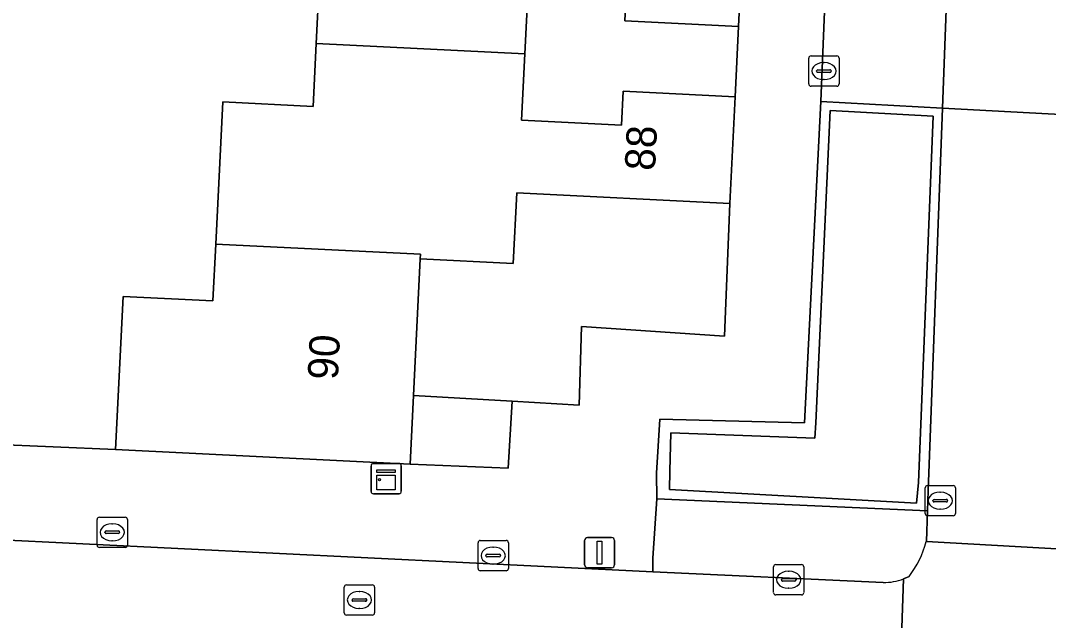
# Model space of a CAD drawing. Extents: x 162989 to 165008, y 383432 to 384338.
# Drawn here: x 164589.06 to 164623.02, y 383862.58 to 383882.39 of the extents above; entities that cross this region are included whole.
import ezdxf

# ---------------------------------------------------------------- set-up
doc = ezdxf.new("R2010")
doc.units = 0
for name, color, linetype in [('IMGEO_Brandkraan', 7, 'Continuous'), ('IMGEO_Erf', 7, 'Continuous'), ('IMGEO_Groenvoorziening', 7, 'Continuous'), ('IMGEO_Kast', 7, 'Continuous'), ('IMGEO_Kolk', 7, 'Continuous'), ('IMGEO_Lichtmast', 7, 'Continuous'), ('IMGEO_Muur', 7, 'Continuous'), ('IMGEO_Pand', 7, 'Continuous'), ('IMGEO_Pand_nummerreeks', 7, 'Continuous'), ('IMGEO_Parkeervlak_open', 7, 'Continuous'), ('IMGEO_Rijbaan_lokaal_open', 7, 'Continuous'), ('IMGEO_Voetpad_open', 7, 'Continuous')]:
    doc.layers.add(name, color=color, linetype=linetype)

msp = doc.modelspace()

# ---------------------------------------------------------------- linework, layer by layer
at = {"layer": 'IMGEO_Brandkraan'}
for p, q in [((164599.754, 383862.829), (164599.754, 383863.681)), ((164599.829, 383863.755), (164600.681, 383863.755)), ((164600.755, 383863.681), (164600.755, 383862.829)), ((164600.013, 383863.249), (164600.013, 383863.261)), ((164600.056, 383863.298), (164600.454, 383863.298)), ((164600.242, 383863.535), (164600.267, 383863.535)), ((164600.497, 383863.261), (164600.497, 383863.249)), ((164600.451, 383863.212), (164600.053, 383863.212)), ((164600.265, 383862.975), (164600.24, 383862.975)), ((164600.681, 383862.755), (164599.829, 383862.755))]:
    msp.add_line(p, q, dxfattribs=at)
for points in [[(164599.754, 383862.829), (164599.754, 383863.681)], [(164599.829, 383863.755), (164600.681, 383863.755)], [(164600.755, 383863.681), (164600.755, 383862.829)], [(164600.681, 383862.755), (164599.829, 383862.755)]]:
    msp.add_lwpolyline(points, dxfattribs=at)
for centre, radius, start, end in [((164599.831, 383863.679), 0.0765, 91.552, 178.448), ((164599.831, 383863.679), 0.0765, 91.552, 178.448), ((164600.679, 383863.679), 0.0765, 1.552, 88.448), ((164600.679, 383863.679), 0.0765, 1.552, 88.448), ((164600.053, 383863.258), 0.0403, 85.8775, 175.7526), ((164600.05, 383863.248), 0.0366, 178.938, 274.7102), ((164600.454, 383863.255), 0.043, 264.8664, 352.4533), ((164600.458, 383863.26), 0.0386, 1.7309, 96.639), ((164599.831, 383862.831), 0.0765, 181.552, 268.448), ((164599.831, 383862.831), 0.0765, 181.552, 268.448), ((164600.679, 383862.831), 0.0765, 271.552, 358.448), ((164600.679, 383862.831), 0.0765, 271.552, 358.448)]:
    msp.add_arc(centre, radius, start, end, dxfattribs=at)
for centre, major_axis, ratio, start_param, end_param in [((164600.241, 383863.255), (-0.387, 0.002), 0.722429, 4.712389, 7.853982), ((164600.266, 383863.255), (-0.39, 0.002), 0.717154, 1.570796, 4.712389)]:
    msp.add_ellipse(centre, major_axis=major_axis, ratio=ratio, start_param=start_param, end_param=end_param, dxfattribs=at)
at = {"layer": 'IMGEO_Erf'}
msp.add_lwpolyline([(164586.012, 383868.492), (164592.202, 383868.227), (164592.455, 383873.276), (164595.415, 383873.128), (164595.509, 383875), (164595.744, 383879.701), (164598.723, 383879.552), (164598.827, 383881.626), (164598.925, 383883.597)], dxfattribs=at)
for points in [[(164612.774, 383882.194), (164609.023, 383882.382), (164609.069, 383883.318), (164605.832, 383883.48), (164605.723, 383881.288), (164605.613, 383879.093), (164608.916, 383878.928), (164608.972, 383880.055), (164612.662, 383879.87)], [(164605.297, 383869.821), (164607.517, 383869.692), (164607.594, 383872.282), (164612.313, 383871.964), (164612.486, 383876.351), (164605.45, 383876.703), (164605.333, 383874.369), (164602.266, 383874.522), (164602.04, 383870.011)]]:
    msp.add_lwpolyline(points, close=True, dxfattribs=at)
at = {"layer": 'IMGEO_Groenvoorziening'}
msp.add_lwpolyline([(164619.205, 383879.232), (164615.807, 383879.422), (164615.331, 383869.104), (164615.301, 383868.602), (164610.544, 383868.773), (164610.509, 383867.504), (164610.494, 383866.901), (164618.662, 383866.455), (164618.722, 383867.139)], close=True, dxfattribs=at)
for points in [[(164618.982, 383865.184), (164619.019, 383866.196), (164610.076, 383866.601), (164609.946, 383864.638), (164609.948, 383864.19), (164617.559, 383863.837)], [(164618.229, 383863.95), (164618.414, 383864.029)]]:
    msp.add_lwpolyline(points, dxfattribs=at)
for centre, radius, start, end in [((164615.605, 383866.128), 3.506, 323.2372, 344.3892), ((164617.588, 383865.708), 1.872, 269.1153, 290.0311)]:
    msp.add_arc(centre, radius, start, end, dxfattribs=at)
at = {"layer": 'IMGEO_Kast'}
for p, q in [((164600.639, 383866.839), (164600.639, 383867.68)), ((164600.639, 383867.68), (164600.639, 383866.839)), ((164600.714, 383867.764), (164601.555, 383867.764)), ((164601.555, 383867.764), (164600.714, 383867.764)), ((164601.639, 383867.689), (164601.639, 383866.848)), ((164601.639, 383866.848), (164601.639, 383867.689)), ((164601.564, 383866.764), (164600.723, 383866.764)), ((164600.723, 383866.764), (164601.564, 383866.764))]:
    msp.add_line(p, q, dxfattribs=at)
for points in [[(164600.834, 383867.554), (164601.434, 383867.554), (164601.434, 383867.469), (164600.834, 383867.469), (164600.834, 383867.554)], [(164600.834, 383867.379), (164601.434, 383867.379), (164601.434, 383866.89), (164600.834, 383866.89), (164600.834, 383867.379)]]:
    msp.add_lwpolyline(points, dxfattribs=at)
msp.add_circle((164600.918, 383867.228), 0.0377, dxfattribs=at)
for centre, start, end in [((164600.717, 383867.686), 92.4484, 184.2845), ((164600.717, 383867.686), 92.4484, 184.2845), ((164601.561, 383867.686), 2.4484, 94.2845), ((164601.561, 383867.686), 2.4484, 94.2845), ((164600.717, 383866.842), 182.4484, 274.2845), ((164600.717, 383866.842), 182.4484, 274.2845), ((164601.561, 383866.842), 272.4484, 4.2845), ((164601.561, 383866.842), 272.4484, 4.2845)]:
    msp.add_arc(centre, 0.0779, start, end, dxfattribs=at)
at = {"layer": 'IMGEO_Kolk'}
for p, q in [((164615.099, 383880.294), (164615.099, 383881.146)), ((164615.174, 383881.22), (164616.026, 383881.22)), ((164615.587, 383881), (164615.612, 383881)), ((164616.1, 383881.146), (164616.1, 383880.294)), ((164615.358, 383880.714), (164615.358, 383880.726)), ((164615.796, 383880.677), (164615.398, 383880.677)), ((164615.401, 383880.763), (164615.799, 383880.763)), ((164615.842, 383880.726), (164615.842, 383880.714)), ((164616.026, 383880.22), (164615.174, 383880.22)), ((164615.61, 383880.44), (164615.585, 383880.44)), ((164619.017, 383867.035), (164619.869, 383867.035)), ((164618.942, 383866.109), (164618.942, 383866.961)), ((164619.43, 383866.815), (164619.455, 383866.815)), ((164619.943, 383866.961), (164619.943, 383866.109)), ((164619.201, 383866.529), (164619.201, 383866.541)), ((164619.639, 383866.492), (164619.241, 383866.492)), ((164619.244, 383866.578), (164619.642, 383866.578)), ((164619.685, 383866.541), (164619.685, 383866.529)), ((164591.664, 383865.991), (164592.516, 383865.991)), ((164619.869, 383866.035), (164619.017, 383866.035)), ((164619.453, 383866.255), (164619.428, 383866.255)), ((164591.589, 383865.065), (164591.589, 383865.917)), ((164592.077, 383865.771), (164592.102, 383865.771)), ((164592.59, 383865.917), (164592.59, 383865.065)), ((164591.848, 383865.485), (164591.848, 383865.497)), ((164592.286, 383865.448), (164591.888, 383865.448)), ((164591.891, 383865.534), (164592.289, 383865.534)), ((164592.332, 383865.497), (164592.332, 383865.485)), ((164592.516, 383864.991), (164591.664, 383864.991)), ((164592.1, 383865.211), (164592.075, 383865.211)), ((164604.173, 383864.295), (164604.173, 383865.147)), ((164604.248, 383865.221), (164605.1, 383865.221)), ((164604.661, 383865.001), (164604.686, 383865.001)), ((164605.174, 383865.147), (164605.174, 383864.295)), ((164604.432, 383864.715), (164604.432, 383864.727)), ((164604.87, 383864.678), (164604.472, 383864.678)), ((164604.475, 383864.764), (164604.873, 383864.764)), ((164604.916, 383864.727), (164604.916, 383864.715)), ((164604.684, 383864.441), (164604.659, 383864.441)), ((164613.934, 383863.498), (164613.934, 383864.35)), ((164614.009, 383864.424), (164614.861, 383864.424)), ((164614.935, 383864.35), (164614.935, 383863.498)), ((164605.1, 383864.221), (164604.248, 383864.221)), ((164614.193, 383863.918), (164614.193, 383863.93)), ((164614.236, 383863.967), (164614.634, 383863.967)), ((164614.422, 383864.204), (164614.447, 383864.204)), ((164614.677, 383863.93), (164614.677, 383863.918)), ((164614.631, 383863.881), (164614.233, 383863.881)), ((164614.445, 383863.644), (164614.42, 383863.644)), ((164614.861, 383863.424), (164614.009, 383863.424))]:
    msp.add_line(p, q, dxfattribs=at)
for points in [[(164615.099, 383880.294), (164615.099, 383881.146)], [(164615.174, 383881.22), (164616.026, 383881.22)], [(164616.1, 383881.146), (164616.1, 383880.294)], [(164616.026, 383880.22), (164615.174, 383880.22)], [(164619.017, 383867.035), (164619.869, 383867.035)], [(164618.942, 383866.109), (164618.942, 383866.961)], [(164619.943, 383866.961), (164619.943, 383866.109)], [(164591.664, 383865.991), (164592.516, 383865.991)], [(164619.869, 383866.035), (164619.017, 383866.035)], [(164591.589, 383865.065), (164591.589, 383865.917)], [(164592.59, 383865.917), (164592.59, 383865.065)], [(164592.516, 383864.991), (164591.664, 383864.991)], [(164604.173, 383864.295), (164604.173, 383865.147)], [(164604.248, 383865.221), (164605.1, 383865.221)], [(164605.174, 383865.147), (164605.174, 383864.295)], [(164613.934, 383863.498), (164613.934, 383864.35)], [(164614.009, 383864.424), (164614.861, 383864.424)], [(164614.935, 383864.35), (164614.935, 383863.498)], [(164605.1, 383864.221), (164604.248, 383864.221)], [(164614.861, 383863.424), (164614.009, 383863.424)]]:
    msp.add_lwpolyline(points, dxfattribs=at)
for centre, radius, start, end in [((164615.176, 383881.144), 0.0765, 91.552, 178.448), ((164615.176, 383881.144), 0.0765, 91.552, 178.448), ((164616.024, 383881.144), 0.0765, 1.552, 88.448), ((164616.024, 383881.144), 0.0765, 1.552, 88.448), ((164615.398, 383880.723), 0.0403, 85.8775, 175.7526), ((164615.395, 383880.713), 0.0366, 178.938, 274.7102), ((164615.799, 383880.72), 0.043, 264.8664, 352.4533), ((164615.803, 383880.725), 0.0386, 1.7309, 96.639), ((164615.176, 383880.296), 0.0765, 181.552, 268.448), ((164615.176, 383880.296), 0.0765, 181.552, 268.448), ((164616.024, 383880.296), 0.0765, 271.552, 358.448), ((164616.024, 383880.296), 0.0765, 271.552, 358.448), ((164619.019, 383866.959), 0.0765, 91.552, 178.448), ((164619.019, 383866.959), 0.0765, 91.552, 178.448), ((164619.867, 383866.959), 0.0765, 1.552, 88.448), ((164619.867, 383866.959), 0.0765, 1.552, 88.448), ((164619.241, 383866.538), 0.0403, 85.8775, 175.7526), ((164619.238, 383866.528), 0.0366, 178.938, 274.7102), ((164619.642, 383866.535), 0.043, 264.8664, 352.4533), ((164619.646, 383866.54), 0.0386, 1.7309, 96.639), ((164591.666, 383865.915), 0.0765, 91.552, 178.448), ((164591.666, 383865.915), 0.0765, 91.552, 178.448), ((164592.514, 383865.915), 0.0765, 1.552, 88.448), ((164592.514, 383865.915), 0.0765, 1.552, 88.448), ((164619.019, 383866.111), 0.0765, 181.552, 268.448), ((164619.019, 383866.111), 0.0765, 181.552, 268.448), ((164619.867, 383866.111), 0.0765, 271.552, 358.448), ((164619.867, 383866.111), 0.0765, 271.552, 358.448), ((164591.888, 383865.494), 0.0403, 85.8775, 175.7526), ((164591.885, 383865.484), 0.0366, 178.938, 274.7102), ((164592.289, 383865.491), 0.043, 264.8664, 352.4533), ((164592.293, 383865.496), 0.0386, 1.7309, 96.639), ((164591.666, 383865.067), 0.0765, 181.552, 268.448), ((164591.666, 383865.067), 0.0765, 181.552, 268.448), ((164592.514, 383865.067), 0.0765, 271.552, 358.448), ((164592.514, 383865.067), 0.0765, 271.552, 358.448), ((164604.25, 383865.145), 0.0765, 91.552, 178.448), ((164604.25, 383865.145), 0.0765, 91.552, 178.448), ((164605.098, 383865.145), 0.0765, 1.552, 88.448), ((164605.098, 383865.145), 0.0765, 1.552, 88.448), ((164604.472, 383864.724), 0.0403, 85.8775, 175.7526), ((164604.469, 383864.714), 0.0366, 178.938, 274.7102), ((164604.873, 383864.721), 0.043, 264.8664, 352.4533), ((164604.877, 383864.726), 0.0386, 1.7309, 96.639), ((164604.25, 383864.297), 0.0765, 181.552, 268.448), ((164604.25, 383864.297), 0.0765, 181.552, 268.448), ((164605.098, 383864.297), 0.0765, 271.552, 358.448), ((164605.098, 383864.297), 0.0765, 271.552, 358.448), ((164614.011, 383864.348), 0.0765, 91.552, 178.448), ((164614.011, 383864.348), 0.0765, 91.552, 178.448), ((164614.859, 383864.348), 0.0765, 1.552, 88.448), ((164614.859, 383864.348), 0.0765, 1.552, 88.448), ((164614.233, 383863.927), 0.0403, 85.8775, 175.7526), ((164614.23, 383863.917), 0.0366, 178.938, 274.7102), ((164614.634, 383863.924), 0.043, 264.8664, 352.4533), ((164614.638, 383863.929), 0.0386, 1.7309, 96.639), ((164614.011, 383863.5), 0.0765, 181.552, 268.448), ((164614.011, 383863.5), 0.0765, 181.552, 268.448), ((164614.859, 383863.5), 0.0765, 271.552, 358.448), ((164614.859, 383863.5), 0.0765, 271.552, 358.448)]:
    msp.add_arc(centre, radius, start, end, dxfattribs=at)
for centre, major_axis, ratio, start_param, end_param in [((164615.586, 383880.72), (-0.387, 0.002), 0.722429, 4.712389, 7.853982), ((164615.611, 383880.72), (-0.39, 0.002), 0.717154, 1.570796, 4.712389), ((164619.429, 383866.535), (-0.387, 0.002), 0.722429, 4.712389, 7.853982), ((164619.454, 383866.535), (-0.39, 0.002), 0.717154, 1.570796, 4.712389), ((164592.076, 383865.491), (-0.387, 0.002), 0.722429, 4.712389, 7.853982), ((164592.101, 383865.491), (-0.39, 0.002), 0.717154, 1.570796, 4.712389), ((164604.66, 383864.721), (-0.387, 0.002), 0.722429, 4.712389, 7.853982), ((164604.685, 383864.721), (-0.39, 0.002), 0.717154, 1.570796, 4.712389), ((164614.421, 383863.924), (-0.387, 0.002), 0.722429, 4.712389, 7.853982), ((164614.446, 383863.924), (-0.39, 0.002), 0.717154, 1.570796, 4.712389)]:
    msp.add_ellipse(centre, major_axis=major_axis, ratio=ratio, start_param=start_param, end_param=end_param, dxfattribs=at)
at = {"layer": 'IMGEO_Lichtmast'}
for p, q in [((164607.793, 383865.319), (164608.583, 383865.319)), ((164608.583, 383865.319), (164607.793, 383865.319)), ((164607.693, 383864.419), (164607.693, 383865.219)), ((164607.693, 383865.219), (164607.693, 383864.419)), ((164608.683, 383865.219), (164608.683, 383864.419)), ((164608.683, 383864.419), (164608.683, 383865.219)), ((164608.583, 383864.319), (164607.793, 383864.319)), ((164607.793, 383864.319), (164608.583, 383864.319))]:
    msp.add_line(p, q, dxfattribs=at)
msp.add_lwpolyline([(164608.113, 383865.194), (164608.263, 383865.194), (164608.263, 383864.444), (164608.113, 383864.444), (164608.113, 383865.194)], dxfattribs=at)
for centre, start, end in [((164607.793, 383865.219), 90, 180), ((164607.793, 383865.219), 90, 180), ((164608.583, 383865.219), 0, 90), ((164608.583, 383865.219), 360, 90), ((164607.793, 383864.419), 180, 270), ((164607.793, 383864.419), 180, 270), ((164608.583, 383864.419), 270, 0), ((164608.583, 383864.419), 270, 0)]:
    msp.add_arc(centre, 0.1, start, end, dxfattribs=at)
at = {"layer": 'IMGEO_Muur'}
for points in [[(164619.518, 383879.498), (164615.501, 383879.717), (164614.959, 383869.104), (164610.175, 383869.224), (164610.063, 383867.443), (164610.076, 383866.601), (164619.019, 383866.196), (164619.044, 383866.864)], [(164615.807, 383879.422), (164619.205, 383879.232), (164618.722, 383867.139), (164618.662, 383866.455), (164610.494, 383866.901), (164610.509, 383867.504), (164610.544, 383868.773), (164615.301, 383868.602), (164615.331, 383869.104)]]:
    msp.add_lwpolyline(points, close=True, dxfattribs=at)
msp.add_lwpolyline([(164592.202, 383868.227), (164586.012, 383868.492)], dxfattribs=at)
at = {"layer": 'IMGEO_Pand'}
for points in [[(164596.16, 383888.462), (164595.924, 383883.747), (164598.925, 383883.597), (164598.827, 383881.626), (164605.723, 383881.288), (164605.832, 383883.48), (164609.069, 383883.318), (164609.023, 383882.382), (164612.774, 383882.194), (164612.943, 383885.591), (164609.955, 383885.74), (164605.959, 383885.94), (164606.068, 383888.117), (164602.985, 383888.271), (164602.978, 383888.12)], [(164605.723, 383881.288), (164598.827, 383881.626), (164598.723, 383879.552), (164595.744, 383879.701), (164595.509, 383875), (164602.273, 383874.67), (164602.266, 383874.522), (164605.333, 383874.369), (164605.45, 383876.703), (164612.486, 383876.351), (164612.662, 383879.87), (164608.972, 383880.055), (164608.916, 383878.928), (164605.613, 383879.093)], [(164595.509, 383875), (164595.415, 383873.128), (164592.455, 383873.276), (164592.202, 383868.227), (164601.926, 383867.741), (164602.04, 383870.011), (164602.266, 383874.522), (164602.273, 383874.67)]]:
    msp.add_lwpolyline(points, close=True, dxfattribs=at)
at = {"layer": 'IMGEO_Parkeervlak_open'}
for points in [[(164619.769, 383886.297), (164615.768, 383886.479), (164615.501, 383879.717), (164619.518, 383879.498)], [(164602.04, 383870.011), (164601.926, 383867.741), (164605.169, 383867.612), (164605.297, 383869.821)]]:
    msp.add_lwpolyline(points, close=True, dxfattribs=at)
at = {"layer": 'IMGEO_Rijbaan_lokaal_open'}
for points in [[(164664.41, 383889.836), (164664.429, 383890.38), (164659.553, 383890.6), (164658.501, 383890.771), (164658.466, 383890.358), (164616.466, 383892.473), (164616.148, 383892.494), (164615.768, 383886.479), (164619.769, 383886.297), (164619.518, 383879.498), (164624.651, 383879.219), (164624.868, 383884.005)], [(164625.021, 383864.329), (164625.046, 383864.849), (164618.982, 383865.184)], [(164618.414, 383864.029), (164618.229, 383863.95), (164618.085, 383859.749)]]:
    msp.add_lwpolyline(points, dxfattribs=at)
msp.add_lwpolyline([(164625.496, 383874.038), (164625.704, 383878.171), (164624.605, 383878.224), (164624.651, 383879.219), (164619.518, 383879.498), (164619.044, 383866.864), (164619.019, 383866.196), (164618.982, 383865.184), (164625.046, 383864.849)], close=True, dxfattribs=at)
msp.add_arc((164615.605, 383866.128), 3.506, 323.2372, 344.3892, dxfattribs=at)
at = {"layer": 'IMGEO_Voetpad_open'}
for points in [[(164584.829, 383865.423), (164609.948, 383864.19), (164609.946, 383864.638), (164610.076, 383866.601), (164610.063, 383867.443), (164610.175, 383869.224), (164614.959, 383869.104), (164615.501, 383879.717), (164615.768, 383886.479)], [(164612.943, 383885.591), (164612.774, 383882.194), (164612.662, 383879.87), (164612.486, 383876.351), (164612.313, 383871.964), (164607.594, 383872.282), (164607.517, 383869.692), (164605.297, 383869.821), (164605.169, 383867.612), (164601.926, 383867.741), (164592.202, 383868.227), (164586.012, 383868.492)], [(164617.559, 383863.837), (164609.948, 383864.19), (164584.829, 383865.423)], [(164618.085, 383859.749), (164618.229, 383863.95)]]:
    msp.add_lwpolyline(points, dxfattribs=at)
msp.add_arc((164617.588, 383865.708), 1.872, 269.1153, 290.0311, dxfattribs=at)

# ---------------------------------------------------------------- texts
at = {"layer": 'IMGEO_Pand_nummerreeks'}
for s, rotation, p in [('88', 87.1368, (164610.016, 383877.414)), ('90', 87.1331, (164599.541, 383870.51))]:
    msp.add_text(s, height=1, rotation=rotation, dxfattribs=at).set_placement(p)

doc.saveas('drawing.dxf')
